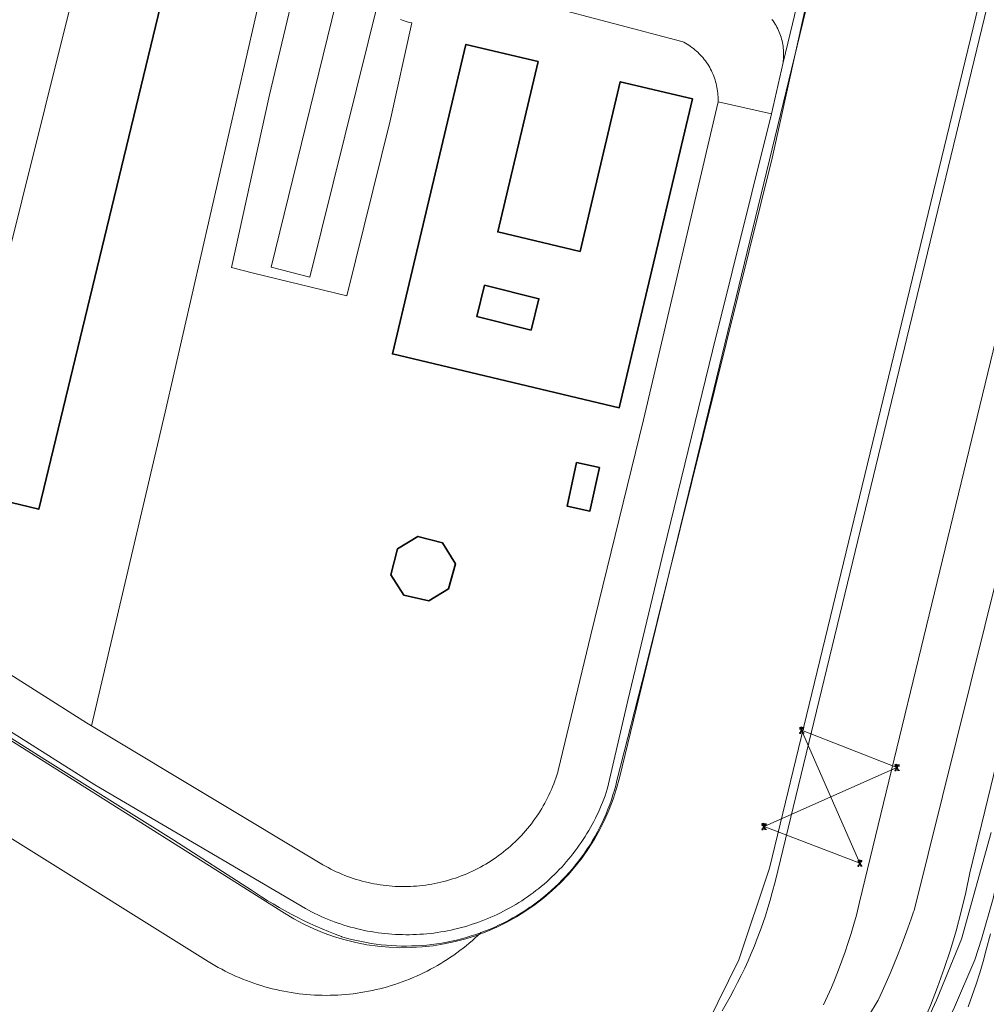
# Model space of a CAD drawing. Header units: metres. Extents: x 250001 to 257773, y 598992 to 609118.
# Tile 596 of 656: x 253116 to 253250, y 606709 to 606845. Entities that reach past the tile are written whole.
import ezdxf
from ezdxf.lldxf.tags import DXFTag

# ---------------------------------------------------------------- set-up
doc = ezdxf.new("R2010")
doc.units = ezdxf.units.M
for name, color, linetype, lineweight in [('B-WE-GR-GRAS-GV', 252, 'Continuous', 13), ('B-WE-GR-GROENVOORZIENING-GV', 252, 'Continuous', 18), ('B-WE-IE-MEUBILAIR_WEGMEUBILAIR_HOOGSPANNINGSMAST-G', 252, 'Continuous', 18), ('B-WE-IE-MEUBILAIR_WEGMEUBILAIR_HOOGSPANNINGSMAST-S', 252, 'Continuous', 25), ('B-WE-IE-TERREINAFSCHEIDING_KUNSTMATIG_HEKWERK-G', 252, 'IE-TERREINAFSCHEIDING-KUNSTMATIG', 18), ('B-WE-KG-GRENS_PERCEEL-G', 150, 'KG-PERCEEL', 18), ('B-WE-OG-BEBOUWING-GV', 1, 'Continuous', 35), ('B-WE-OG-TERREIN_ERF-GV', 7, 'Continuous', 18), ('B-WE-VH-ONVERHARD-GV', 252, 'Continuous', 18), ('B-WE-VH-VERHARDING_GESLOTEN-GV', 252, 'Continuous', 18), ('B-WE-VH-VERHARDING_OPEN-GV', 252, 'Continuous', 18), ('X-XX-AL-REFERENTIE-G', 7, 'Continuous', 18)]:
    doc.layers.add(name, color=color, linetype=linetype, lineweight=lineweight)
doc.styles.get("Standard").update_dxf_attribs({"font": 'NLCS-ISO.ttf'})
doc.linetypes.add('IE-TERREINAFSCHEIDING-KUNSTMATIG', pattern='A,4,[82,NLCS.shx,S=0.75,R=90,X=0,Y=0],4,-2', length=10)
tags = doc.linetypes.add('KG-PERCEEL', pattern='A,5.5,-2,["P",Standard,S=1.8,R=0,X=-0.5,Y=-0.9],-2,5.5,-2,[5,NLCS.SHX,S=0.75,R=0,X=0,Y=0],-2', length=19).pattern_tags.tags
tags[6] = DXFTag(74, 10)

# ---------------------------------------------------------------- blocks, each defined once
blk = doc.blocks.new('BS2021-132-Xref-KAD-20210617')
at = {"layer": 'B-WE-KG-GRENS_PERCEEL-G', "flags": 128}
for points in [[(253100.4, 606755.055), (253269.1, 607432), (253375.9, 607548.04), (253391.524, 607533.66)], [(253391.524, 607533.66), (253199.069, 606740.661)], [(253433.524, 607495.005), (253424.294, 607457.033), (253314.817, 607004.907), (253247.334, 606727.537), (253246.783, 606724.866), (253246.157, 606722.213), (253245.456, 606719.577), (253244.681, 606716.963), (253243.832, 606714.372), (253242.91, 606711.806), (253241.916, 606709.267), (253240.85, 606706.757), (253239.714, 606704.278), (253238.508, 606701.832), (253237.233, 606699.421), (253235.891, 606697.048), (253234.482, 606694.713), (253233.008, 606692.419), (253231.47, 606690.168), (253229.868, 606687.961), (253228.204, 606685.801), (253226.481, 606683.688), (253224.698, 606681.625), (253222.857, 606679.613), (253220.96, 606677.654), (253219.009, 606675.75), (253217.004, 606673.901), (253214.948, 606672.11), (253212.628, 606670.467), (253210.264, 606668.89), (253207.856, 606667.379), (253205.406, 606665.937), (253202.918, 606664.563), (253200.392, 606663.26), (253197.83, 606662.028), (253195.235, 606660.867), (253192.609, 606659.78), (253189.953, 606658.767), (253187.27, 606657.829), (253184.561, 606656.966), (253181.83, 606656.179), (253179.077, 606655.469), (253176.306, 606654.836), (253173.518, 606654.281), (253170.716, 606653.804), (253167.902, 606653.405), (253165.077, 606653.086), (253162.245, 606652.846), (253159.407, 606652.685), (253156.566, 606652.603)], [(253152.876, 606721.985), (253100.4, 606755.055)], [(253199.069, 606740.661), (253198.671, 606739.183), (253198.2, 606737.727), (253197.657, 606736.296), (253197.043, 606734.894), (253196.359, 606733.525), (253195.609, 606732.191), (253194.793, 606730.897), (253193.913, 606729.644), (253192.971, 606728.438), (253191.971, 606727.279), (253190.914, 606726.172), (253189.803, 606725.12), (253188.642, 606724.124), (253187.431, 606723.187), (253186.176, 606722.311), (253184.878, 606721.5), (253183.542, 606720.754), (253182.17, 606720.076), (253180.766, 606719.467), (253179.333, 606718.929), (253177.875, 606718.463), (253176.396, 606718.07), (253174.899, 606717.752), (253173.388, 606717.509), (253171.867, 606717.342), (253170.339, 606717.25), (253168.809, 606717.235), (253167.28, 606717.297), (253165.755, 606717.434), (253164.24, 606717.648), (253162.737, 606717.937), (253161.25, 606718.3), (253159.784, 606718.737), (253158.341, 606719.247), (253156.925, 606719.828), (253155.54, 606720.48), (253154.189, 606721.199), (253152.876, 606721.985)]]:
    blk.add_lwpolyline(points, dxfattribs=at)
blk = doc.blocks.new('SKL-ET_HS_MAST-SO')
for p, q in [((0, 2.07), (-1.42, 1.76)), ((-1.42, 1.76), (-1.42, 1.64)), ((-1.42, 1.64), (0, 1.64)), ((0, 1.35), (-1.42, 1.04)), ((-1.42, 1.04), (-1.42, 0.92)), ((-1.42, 0.92), (0, 0.92)), ((-0.37, -0.37), (-0.12, 0.91)), ((0, 0.02), (-0.37, -0.37)), ((0, 0.54), (-0.25, 0.28)), ((0, 0.02), (-0.25, 0.28)), ((0, 0.54), (-0.16, 0.71)), ((-0.12, 0.91), (-0.12, 2.04)), ((0, 2.07), (1.42, 1.76)), ((1.42, 1.64), (0, 1.64)), ((0, 1.35), (1.42, 1.04)), ((1.42, 0.92), (0, 0.92)), ((0, 0.54), (0.16, 0.71)), ((0, 0.54), (0.25, 0.28)), ((0, 0.02), (0.25, 0.28)), ((0, 0.02), (0.37, -0.37)), ((0.12, 0.91), (0.12, 2.04)), ((0.37, -0.37), (0.12, 0.91)), ((1.42, 1.76), (1.42, 1.64)), ((1.42, 1.04), (1.42, 0.92)), ((-1.04, -1.76), (-0.37, -0.37)), ((-1.04, -1.76), (0, -0.75)), ((0, -0.75), (-0.37, -0.37)), ((0, -0.75), (0.37, -0.37)), ((1.04, -1.76), (0, -0.75)), ((1.04, -1.76), (0.37, -0.37))]:
    blk.add_line(p, q)
for points in [[(-1.42, -2), (-0.66, -2), (-0.66, -1.76), (-1.42, -1.76)], [(1.42, -2), (0.66, -2), (0.66, -1.76), (1.42, -1.76)]]:
    blk.add_lwpolyline(points, close=True)
blk = doc.blocks.new('BS2021-132-Xref-BGT-GRIJS-20210617-aangepast')
at = {"layer": 'B-WE-GR-GRAS-GV', "flags": 128}
for points in [[(253250.288, 606733.119), (253246.204, 606718.434), (253242.777, 606710.004), (253241.662, 606707.602)], [(253114.238, 606664.221), (253124.041, 606659.677), (253132.442, 606656.806), (253142.19, 606654.713), (253149.355, 606653.931), (253161.647, 606653.945), (253172.801, 606654.915), (253180.787, 606656.14), (253184.981, 606657.387), (253193.372, 606660.622), (253203.227, 606664.935), (253208.562, 606667.656), (253212.65, 606670.639), (253220.319, 606676.884), (253226.76, 606682.675), (253230.692, 606686.63), (253234.838, 606691.693), (253240.32, 606699.594), (253243.218, 606704.7), (253245.244, 606709.059), (253248.057, 606715.564), (253248.976, 606718.404), (253250.559, 606724.038)], [(253250.182, 606719.147), (253249.618, 606716.937), (253249.179, 606715.353), (253248.712, 606713.776), (253248.217, 606712.208), (253247.695, 606710.649), (253247.146, 606709.1)], [(253271.542, 606941.904), (253219.759, 606728.203), (253215.506, 606715.579), (253211.186, 606706.787), (253204.286, 606698.763), (253195.617, 606691.127), (253186.336, 606685.466), (253176.216, 606681.505), (253165.56, 606679.36), (253154.694, 606679.099), (253143.946, 606680.729), (253133.394, 606684.284), (253124.351, 606689.054), (253066.513, 606725.262)], [(253213.194, 606708.536), (253213.758, 606709.493), (253214.305, 606710.46), (253214.836, 606711.436), (253215.349, 606712.422), (253215.845, 606713.416), (253216.323, 606714.419), (253216.784, 606715.43), (253217.227, 606716.448), (253217.653, 606717.475), (253218.06, 606718.509), (253218.449, 606719.549), (253218.82, 606720.596), (253219.173, 606721.65), (253219.507, 606722.71), (253219.823, 606723.775), (253220.12, 606724.846), (253220.501, 606726.339), (253247.94, 606839.576), (253272.597, 606941.334)], [(253272.597, 606941.334), (253247.94, 606839.576), (253220.501, 606726.339), (253220.12, 606724.846), (253219.823, 606723.775), (253219.507, 606722.71), (253219.173, 606721.65), (253218.82, 606720.596), (253218.449, 606719.549), (253218.06, 606718.509), (253217.653, 606717.475), (253217.227, 606716.448), (253216.784, 606715.43), (253216.323, 606714.419), (253215.845, 606713.416), (253215.349, 606712.422), (253214.836, 606711.436), (253214.305, 606710.46), (253213.758, 606709.493), (253213.194, 606708.536)], [(253227.198, 606709.346), (253227.746, 606710.547), (253228.273, 606711.758), (253228.778, 606712.978), (253229.262, 606714.206), (253229.725, 606715.443), (253230.166, 606716.688), (253230.585, 606717.94), (253230.982, 606719.199), (253231.358, 606720.466), (253231.711, 606721.738), (253232.164, 606723.513), (253258.71, 606833.067)], [(253258.71, 606833.067), (253232.164, 606723.513), (253231.711, 606721.738), (253231.358, 606720.466), (253230.982, 606719.199), (253230.585, 606717.94), (253230.166, 606716.688), (253229.725, 606715.443), (253229.262, 606714.206), (253228.778, 606712.978), (253228.273, 606711.758), (253227.746, 606710.547), (253227.198, 606709.346)], [(253233.37, 606707.794), (253234.716, 606710.001), (253235.28, 606711.223), (253235.83, 606712.452), (253236.365, 606713.687), (253236.886, 606714.928), (253237.391, 606716.175), (253237.882, 606717.429), (253238.358, 606718.688), (253238.819, 606719.952), (253239.264, 606721.222), (253239.586, 606722.171), (253239.67, 606722.384), (253268.951, 606840.13)], [(253247.146, 606709.1), (253247.695, 606710.649), (253248.217, 606712.208), (253248.712, 606713.776), (253249.179, 606715.353), (253249.618, 606716.937), (253250.182, 606719.147)], [(253250.559, 606724.038), (253248.976, 606718.404), (253248.057, 606715.564), (253245.244, 606709.059), (253243.218, 606704.7), (253240.32, 606699.594), (253234.838, 606691.693), (253230.692, 606686.63), (253226.76, 606682.675), (253220.319, 606676.884), (253212.65, 606670.639), (253208.562, 606667.656), (253203.227, 606664.935), (253193.372, 606660.622), (253184.981, 606657.387), (253180.787, 606656.14), (253172.801, 606654.915), (253161.647, 606653.945), (253149.355, 606653.931), (253142.19, 606654.713), (253132.442, 606656.806), (253124.041, 606659.677), (253114.238, 606664.221)]]:
    blk.add_lwpolyline(points, dxfattribs=at)
at = {"layer": 'B-WE-GR-GROENVOORZIENING-GV', "flags": 128}
for points in [[(253066.513, 606725.262), (253124.351, 606689.054), (253133.394, 606684.284), (253143.946, 606680.729), (253154.694, 606679.099), (253165.56, 606679.36), (253176.216, 606681.505), (253186.336, 606685.466), (253195.617, 606691.127), (253204.286, 606698.763), (253211.186, 606706.787), (253215.506, 606715.579), (253219.759, 606728.203), (253271.542, 606941.904)], [(253225.585, 606850.845), (253220.096, 606826.056), (253202.705, 606755.908), (253198.717, 606740.274), (253198.549, 606739.607), (253198.365, 606738.944), (253198.166, 606738.286), (253197.952, 606737.632), (253197.723, 606736.984), (253197.478, 606736.341), (253197.219, 606735.704), (253196.945, 606735.073), (253196.656, 606734.449), (253196.353, 606733.831), (253196.036, 606733.221), (253195.704, 606732.619), (253195.359, 606732.024), (253195, 606731.437), (253194.627, 606730.859), (253194.241, 606730.29), (253193.842, 606729.73), (253193.43, 606729.179), (253193.005, 606728.638), (253192.567, 606728.107), (253192.118, 606727.587), (253191.657, 606727.076), (253191.183, 606726.577), (253190.698, 606726.089), (253190.203, 606725.613), (253189.696, 606725.148), (253189.178, 606724.695), (253188.65, 606724.254), (253188.112, 606723.826), (253187.564, 606723.41), (253187.007, 606723.007), (253186.716, 606722.804), (253186.138, 606722.416), (253185.552, 606722.041), (253184.957, 606721.68), (253184.354, 606721.332), (253183.743, 606720.999), (253183.125, 606720.68), (253182.499, 606720.375), (253181.867, 606720.084), (253181.228, 606719.808), (253180.583, 606719.547), (253179.972, 606719.316), (253179.538, 606718.905), (253179.144, 606718.543), (253178.743, 606718.189), (253178.336, 606717.841), (253177.923, 606717.501), (253177.504, 606717.168), (253177.08, 606716.842), (253176.65, 606716.524), (253176.214, 606716.213), (253175.773, 606715.91), (253175.327, 606715.615), (253174.875, 606715.327), (253174.419, 606715.048), (253173.958, 606714.776), (253173.492, 606714.513), (253173.022, 606714.258), (253172.547, 606714.011), (253172.068, 606713.772), (253171.585, 606713.542), (253171.098, 606713.32), (253170.607, 606713.107), (253170.113, 606712.902), (253169.615, 606712.706), (253169.114, 606712.518), (253168.609, 606712.34), (253168.102, 606712.17), (253167.591, 606712.009), (253167.078, 606711.857), (253166.563, 606711.715), (253166.045, 606711.581), (253165.524, 606711.456), (253165.002, 606711.34), (253164.477, 606711.233), (253163.951, 606711.136), (253163.423, 606711.048), (253162.894, 606710.969), (253162.364, 606710.899), (253161.832, 606710.838), (253161.299, 606710.787), (253160.766, 606710.745), (253160.232, 606710.713), (253159.697, 606710.689), (253159.162, 606710.676), (253158.627, 606710.671), (253158.092, 606710.676), (253157.557, 606710.69), (253157.023, 606710.713), (253156.488, 606710.746), (253155.955, 606710.788), (253155.422, 606710.839), (253154.891, 606710.9), (253154.36, 606710.97), (253153.831, 606711.049), (253153.303, 606711.138), (253152.777, 606711.235), (253152.253, 606711.342), (253151.73, 606711.458), (253151.21, 606711.583), (253150.692, 606711.717), (253150.176, 606711.86), (253149.663, 606712.012), (253149.153, 606712.173), (253148.645, 606712.343), (253148.141, 606712.522), (253147.64, 606712.709), (253147.142, 606712.905), (253146.648, 606713.11), (253146.157, 606713.323), (253145.67, 606713.545), (253145.187, 606713.776), (253144.708, 606714.015), (253144.234, 606714.262), (253143.763, 606714.517), (253143.298, 606714.781), (253142.837, 606715.053), (253142.381, 606715.332), (253137.234, 606718.549), (252964.735, 606826.374)], [(252964.735, 606826.374), (253137.234, 606718.549), (253142.381, 606715.332), (253142.837, 606715.053), (253143.298, 606714.781), (253143.763, 606714.517), (253144.234, 606714.262), (253144.708, 606714.015), (253145.187, 606713.776), (253145.67, 606713.545), (253146.157, 606713.323), (253146.648, 606713.11), (253147.142, 606712.905), (253147.64, 606712.709), (253148.141, 606712.522), (253148.645, 606712.343), (253149.153, 606712.173), (253149.663, 606712.012), (253150.176, 606711.86), (253150.692, 606711.717), (253151.21, 606711.583), (253151.73, 606711.458), (253152.253, 606711.342), (253152.777, 606711.235), (253153.303, 606711.138), (253153.831, 606711.049), (253154.36, 606710.97), (253154.891, 606710.9), (253155.422, 606710.839), (253155.955, 606710.788), (253156.488, 606710.746), (253157.023, 606710.713), (253157.557, 606710.69), (253158.092, 606710.676), (253158.627, 606710.671), (253159.162, 606710.676), (253159.697, 606710.689), (253160.232, 606710.713), (253160.766, 606710.745), (253161.299, 606710.787), (253161.832, 606710.838), (253162.364, 606710.899), (253162.894, 606710.969), (253163.423, 606711.048), (253163.951, 606711.136), (253164.477, 606711.233), (253165.002, 606711.34), (253165.524, 606711.456), (253166.045, 606711.581), (253166.563, 606711.715), (253167.078, 606711.857), (253167.591, 606712.009), (253168.102, 606712.17), (253168.609, 606712.34), (253169.114, 606712.518), (253169.615, 606712.706), (253170.113, 606712.902), (253170.607, 606713.107), (253171.098, 606713.32), (253171.585, 606713.542), (253172.068, 606713.772), (253172.547, 606714.011), (253173.022, 606714.258), (253173.492, 606714.513), (253173.958, 606714.776), (253174.419, 606715.048), (253174.875, 606715.327), (253175.327, 606715.615), (253175.773, 606715.91), (253176.214, 606716.213), (253176.65, 606716.524), (253177.08, 606716.842), (253177.504, 606717.168), (253177.923, 606717.501), (253178.336, 606717.841), (253178.743, 606718.189), (253179.144, 606718.543), (253179.538, 606718.905), (253179.972, 606719.316), (253179.933, 606719.301), (253179.276, 606719.069), (253178.615, 606718.853), (253177.948, 606718.652), (253177.278, 606718.467), (253176.603, 606718.297), (253175.924, 606718.142), (253175.243, 606718.004), (253174.558, 606717.881), (253173.87, 606717.773), (253173.18, 606717.682), (253172.488, 606717.606), (253171.795, 606717.546), (253171.101, 606717.503), (253170.405, 606717.475), (253169.71, 606717.463), (253169.014, 606717.467), (253168.318, 606717.488), (253167.623, 606717.524), (253166.929, 606717.576), (253166.237, 606717.644), (253165.546, 606717.728), (253164.857, 606717.828), (253164.171, 606717.944), (253163.488, 606718.075), (253162.808, 606718.222), (253162.131, 606718.385), (253161.458, 606718.563), (253160.79, 606718.757), (253160.752, 606718.768), (253159.862, 606719.104), (253158.978, 606719.455), (253158.1, 606719.82), (253157.229, 606720.2), (253156.364, 606720.595), (253155.505, 606721.004), (253154.654, 606721.427), (253153.81, 606721.865), (253152.974, 606722.317), (253152.145, 606722.783), (253151.324, 606723.263), (253150.511, 606723.756), (253149.707, 606724.264), (253148.911, 606724.784), (253148.347, 606725.165), (253137.635, 606732.048), (253119.853, 606743.194), (253083.424, 606766.257)]]:
    blk.add_lwpolyline(points, dxfattribs=at)
at = {"layer": 'B-WE-IE-MEUBILAIR_WEGMEUBILAIR_HOOGSPANNINGSMAST-G', "flags": 128}
blk.add_lwpolyline([(253224.169, 606747.203), (253237.314, 606742.069), (253218.988, 606733.943), (253232.197, 606728.876)], close=True, dxfattribs=at)
at = {"layer": 'B-WE-IE-TERREINAFSCHEIDING_KUNSTMATIG_HEKWERK-G', "flags": 128}
blk.add_lwpolyline([(253161.647, 606653.945), (253172.801, 606654.915), (253180.787, 606656.14), (253184.981, 606657.387), (253193.372, 606660.622), (253203.227, 606664.935), (253208.562, 606667.656), (253212.65, 606670.639), (253220.319, 606676.884), (253226.76, 606682.675), (253230.692, 606686.629), (253234.838, 606691.693), (253240.32, 606699.594), (253243.217, 606704.7), (253245.244, 606709.059), (253248.057, 606715.564), (253248.976, 606718.404), (253250.559, 606724.038), (253251.495, 606728.371)], dxfattribs=at)
at = {"layer": 'B-WE-OG-BEBOUWING-GV', "flags": 128}
for points in [[(253059.099, 606792.088), (253119.025, 606777.666), (253138.143, 606856.786), (253078.145, 606871.225)], [(253187.86, 606839.366), (253177.889, 606841.732), (253167.772, 606799.088), (253199.03, 606791.672), (253209.128, 606834.236), (253199.177, 606836.597), (253193.629, 606813.212), (253182.294, 606815.901)], [(253180.474, 606808.571), (253187.967, 606806.687), (253186.882, 606802.374), (253179.389, 606804.258)], [(253196.286, 606783.422), (253193.157, 606784.1), (253191.854, 606778.086), (253194.983, 606777.408)], [(253174.672, 606773.029), (253171.282, 606773.931), (253168.469, 606772.205), (253167.552, 606768.627), (253169.32, 606765.845), (253172.796, 606765.06), (253175.494, 606766.688), (253176.448, 606770.161)]]:
    blk.add_lwpolyline(points, close=True, dxfattribs=at)
at = {"layer": 'B-WE-OG-TERREIN_ERF-GV', "flags": 128}
for points in [[(253126.267, 606747.828), (253136.461, 606791.06), (253151.349, 606856.156), (253125.62, 606862.448), (253078.874, 606873.353), (253078.795, 606873.373)], [(253168.862, 606845.157), (253169.405, 606844.972), (253169.952, 606844.801), (253170.067, 606844.767), (253170.45, 606844.737), (253167.452, 606831.199), (253161.495, 606807.076), (253148.636, 606810.191), (253145.581, 606811.014), (253150.818, 606834.776), (253154.719, 606851.214)], [(253151.349, 606856.156), (253136.461, 606791.06), (253126.267, 606747.828), (253127.421, 606747.135), (253157.792, 606728.896), (253158.154, 606728.681), (253158.52, 606728.472), (253158.89, 606728.27), (253159.264, 606728.076), (253159.641, 606727.888), (253160.022, 606727.708), (253160.406, 606727.535), (253160.793, 606727.369), (253161.184, 606727.211), (253161.577, 606727.06), (253161.973, 606726.917), (253162.372, 606726.781), (253162.773, 606726.653), (253163.177, 606726.532), (253163.583, 606726.42), (253163.991, 606726.314), (253164.401, 606726.217), (253164.812, 606726.128), (253165.226, 606726.046), (253165.64, 606725.972), (253166.056, 606725.906), (253166.474, 606725.848), (253166.892, 606725.798), (253167.311, 606725.756), (253167.731, 606725.721), (253168.152, 606725.695), (253168.573, 606725.677), (253168.994, 606725.667), (253169.415, 606725.664), (253169.836, 606725.67), (253170.257, 606725.684), (253170.678, 606725.706), (253171.098, 606725.735), (253171.518, 606725.773), (253171.937, 606725.819), (253172.354, 606725.872), (253172.771, 606725.934), (253173.187, 606726.003), (253173.601, 606726.08), (253174.014, 606726.166), (253174.424, 606726.259), (253174.834, 606726.359), (253175.241, 606726.468), (253175.646, 606726.584), (253176.048, 606726.708), (253176.448, 606726.839), (253176.846, 606726.979), (253177.241, 606727.125), (253177.633, 606727.279), (253178.022, 606727.441), (253178.408, 606727.61), (253178.791, 606727.786), (253179.17, 606727.969), (253179.546, 606728.16), (253179.918, 606728.358), (253180.286, 606728.562), (253180.65, 606728.774), (253181.011, 606728.992), (253181.367, 606729.218), (253181.718, 606729.45), (253182.065, 606729.688), (253182.408, 606729.934), (253182.746, 606730.185), (253183.079, 606730.443), (253183.407, 606730.708), (253183.73, 606730.978), (253184.048, 606731.255), (253184.36, 606731.537), (253184.667, 606731.826), (253184.969, 606732.12), (253185.264, 606732.42), (253185.555, 606732.725), (253185.839, 606733.036), (253186.117, 606733.353), (253186.389, 606733.674), (253186.656, 606734.001), (253186.915, 606734.332), (253187.169, 606734.669), (253187.416, 606735.01), (253187.657, 606735.356), (253187.891, 606735.706), (253188.118, 606736.061), (253188.338, 606736.42), (253188.552, 606736.783), (253188.758, 606737.15), (253188.958, 606737.521), (253189.151, 606737.896), (253189.336, 606738.274), (253189.514, 606738.656), (253189.685, 606739.041), (253189.849, 606739.429), (253190.005, 606739.821), (253190.154, 606740.215), (253190.295, 606740.612), (253190.429, 606741.011), (253190.555, 606741.413), (253190.631, 606741.67), (253195.111, 606760.349), (253202.357, 606790.007), (253212.644, 606833.818), (253212.649, 606833.971), (253212.652, 606834.237), (253212.646, 606834.504), (253212.633, 606834.77), (253212.612, 606835.035), (253212.582, 606835.3), (253212.545, 606835.563), (253212.5, 606835.826), (253212.447, 606836.087), (253212.386, 606836.346), (253212.317, 606836.604), (253212.241, 606836.859), (253212.157, 606837.112), (253212.066, 606837.362), (253211.967, 606837.609), (253211.86, 606837.853), (253211.747, 606838.094), (253211.626, 606838.332), (253211.498, 606838.565), (253211.363, 606838.795), (253211.221, 606839.021), (253211.073, 606839.242), (253210.918, 606839.458), (253210.757, 606839.67), (253210.589, 606839.877), (253210.415, 606840.079), (253210.235, 606840.275), (253210.05, 606840.466), (253209.858, 606840.652), (253209.662, 606840.831), (253209.46, 606841.005), (253209.252, 606841.172), (253209.04, 606841.333), (253208.823, 606841.488), (253208.602, 606841.636), (253208.376, 606841.777), (253208.146, 606841.912), (253207.913, 606842.04), (253207.675, 606842.16), (253188.801, 606847.098)], [(253058.579, 606790.982), (253093.997, 606768.27), (253125.617, 606748.218), (253126.267, 606747.828)]]:
    blk.add_lwpolyline(points, dxfattribs=at)
for points in [[(253059.099, 606792.088), (253078.145, 606871.225), (253138.143, 606856.786), (253119.025, 606777.666)], [(253209.128, 606834.236), (253199.03, 606791.672), (253167.772, 606799.088), (253177.889, 606841.732), (253187.86, 606839.366), (253182.294, 606815.901), (253193.629, 606813.212), (253199.177, 606836.597)], [(253180.474, 606808.571), (253179.389, 606804.258), (253186.882, 606802.374), (253187.967, 606806.687)], [(253191.854, 606778.086), (253193.157, 606784.1), (253196.286, 606783.422), (253194.983, 606777.408)], [(253176.448, 606770.161), (253175.494, 606766.688), (253172.796, 606765.06), (253169.32, 606765.845), (253167.552, 606768.627), (253168.469, 606772.205), (253171.282, 606773.931), (253174.672, 606773.029)]]:
    blk.add_lwpolyline(points, close=True, dxfattribs=at)
at = {"layer": 'B-WE-VH-ONVERHARD-GV', "flags": 128}
for points in [[(253083.424, 606766.257), (253119.853, 606743.194), (253137.635, 606732.048), (253148.347, 606725.165), (253148.911, 606724.784), (253149.707, 606724.264), (253150.511, 606723.756), (253151.324, 606723.263), (253152.145, 606722.783), (253152.974, 606722.317), (253153.81, 606721.865), (253154.654, 606721.427), (253155.505, 606721.004), (253156.364, 606720.595), (253157.229, 606720.2), (253158.1, 606719.82), (253158.978, 606719.455), (253159.862, 606719.104), (253160.752, 606718.768), (253160.79, 606718.757), (253161.458, 606718.563), (253162.131, 606718.385), (253162.808, 606718.222), (253163.488, 606718.075), (253164.171, 606717.944), (253164.857, 606717.828), (253165.546, 606717.728), (253166.237, 606717.644), (253166.929, 606717.576), (253167.623, 606717.524), (253168.318, 606717.488), (253169.014, 606717.467), (253169.71, 606717.463), (253170.405, 606717.475), (253171.101, 606717.503), (253171.795, 606717.546), (253172.488, 606717.606), (253173.18, 606717.682), (253173.87, 606717.773), (253174.558, 606717.881), (253175.243, 606718.004), (253175.924, 606718.142), (253176.603, 606718.297), (253177.278, 606718.467), (253177.948, 606718.652), (253178.615, 606718.853), (253179.276, 606719.069), (253179.933, 606719.301), (253179.972, 606719.316), (253180.583, 606719.547), (253181.228, 606719.808), (253181.867, 606720.084), (253182.499, 606720.375), (253183.125, 606720.68), (253183.743, 606720.999), (253184.354, 606721.332), (253184.957, 606721.68), (253185.552, 606722.041), (253186.138, 606722.416), (253186.716, 606722.804), (253187.007, 606723.007), (253187.564, 606723.41), (253188.112, 606723.826), (253188.65, 606724.254), (253189.178, 606724.695), (253189.696, 606725.148), (253190.203, 606725.613), (253190.698, 606726.089), (253191.183, 606726.577), (253191.657, 606727.076), (253192.118, 606727.587), (253192.567, 606728.107), (253193.005, 606728.638), (253193.43, 606729.179), (253193.842, 606729.73), (253194.241, 606730.29), (253194.627, 606730.859), (253195, 606731.437), (253195.359, 606732.024), (253195.704, 606732.619), (253196.036, 606733.221), (253196.353, 606733.831), (253196.656, 606734.449), (253196.945, 606735.073), (253197.219, 606735.704), (253197.478, 606736.341), (253197.723, 606736.984), (253197.952, 606737.632), (253198.166, 606738.286), (253198.365, 606738.944), (253198.549, 606739.607), (253198.717, 606740.274), (253202.705, 606755.908), (253220.096, 606826.056), (253225.585, 606850.845)], [(253224.481, 606851.12), (253221.603, 606839.229), (253219.995, 606832.178), (253211.884, 606799.492), (253205.17, 606772.028), (253200.208, 606751.331), (253197.43, 606739.234), (253197.381, 606739.082), (253197.228, 606738.625), (253197.068, 606738.17), (253196.9, 606737.718), (253196.725, 606737.27), (253196.542, 606736.824), (253196.352, 606736.381), (253196.154, 606735.941), (253195.949, 606735.505), (253195.737, 606735.072), (253195.518, 606734.643), (253195.292, 606734.218), (253195.059, 606733.796), (253194.818, 606733.378), (253194.571, 606732.964), (253194.317, 606732.555), (253194.057, 606732.15), (253193.789, 606731.749), (253193.515, 606731.352), (253193.235, 606730.96), (253192.948, 606730.573), (253192.654, 606730.191), (253192.354, 606729.814), (253192.048, 606729.441), (253191.736, 606729.074), (253191.418, 606728.712), (253191.094, 606728.355), (253190.764, 606728.004), (253190.428, 606727.659), (253190.087, 606727.318), (253189.74, 606726.984), (253189.387, 606726.655), (253189.029, 606726.333), (253188.666, 606726.016), (253188.297, 606725.706), (253187.924, 606725.401), (253187.545, 606725.103), (253187.162, 606724.811), (253186.773, 606724.526), (253186.38, 606724.247), (253185.983, 606723.974), (253185.581, 606723.709), (253185.174, 606723.449), (253184.764, 606723.197), (253184.349, 606722.952), (253183.93, 606722.713), (253183.508, 606722.482), (253183.081, 606722.257), (253182.651, 606722.04), (253182.218, 606721.83), (253181.78, 606721.627), (253181.34, 606721.431), (253180.896, 606721.243), (253180.45, 606721.062), (253180, 606720.888), (253179.548, 606720.722), (253179.093, 606720.564), (253178.635, 606720.413), (253178.175, 606720.269), (253177.712, 606720.134), (253177.248, 606720.006), (253176.781, 606719.886), (253176.313, 606719.773), (253175.842, 606719.668), (253175.37, 606719.572), (253174.896, 606719.483), (253174.421, 606719.402), (253173.945, 606719.328), (253173.468, 606719.263), (253172.989, 606719.206), (253172.51, 606719.156), (253172.03, 606719.115), (253171.549, 606719.081), (253171.067, 606719.056), (253170.586, 606719.038), (253170.104, 606719.029), (253169.622, 606719.027), (253169.14, 606719.034), (253168.659, 606719.048), (253168.177, 606719.071), (253167.696, 606719.101), (253167.216, 606719.14), (253166.736, 606719.186), (253166.257, 606719.24), (253165.779, 606719.303), (253165.303, 606719.373), (253164.827, 606719.451), (253164.353, 606719.537), (253163.88, 606719.631), (253163.409, 606719.733), (253162.94, 606719.842), (253162.473, 606719.959), (253162.007, 606720.084), (253161.544, 606720.217), (253161.083, 606720.358), (253160.624, 606720.506), (253160.168, 606720.661), (253159.715, 606720.825), (253159.264, 606720.995), (253158.816, 606721.174), (253158.371, 606721.359), (253157.93, 606721.552), (253157.491, 606721.752), (253157.056, 606721.96), (253156.625, 606722.174), (253156.197, 606722.396), (253155.773, 606722.625), (253126.769, 606739.665), (253124.006, 606741.41), (253093.074, 606760.949)]]:
    blk.add_lwpolyline(points, dxfattribs=at)
at = {"layer": 'B-WE-VH-VERHARDING_GESLOTEN-GV', "flags": 128}
for points in [[(253268.951, 606840.13), (253239.67, 606722.384), (253239.586, 606722.171), (253239.264, 606721.222), (253238.819, 606719.952), (253238.358, 606718.688), (253237.882, 606717.429), (253237.391, 606716.175), (253236.886, 606714.928), (253236.365, 606713.687), (253235.83, 606712.452), (253235.28, 606711.223), (253234.716, 606710.001), (253233.37, 606707.794)], [(253241.662, 606707.602), (253242.777, 606710.004), (253246.204, 606718.434), (253250.288, 606733.119)]]:
    blk.add_lwpolyline(points, dxfattribs=at)
at = {"layer": 'B-WE-VH-VERHARDING_OPEN-GV', "flags": 128}
for points in [[(253220.081, 606845.179), (253220.23, 606844.975), (253220.372, 606844.767), (253220.508, 606844.554), (253220.637, 606844.337), (253220.758, 606844.116), (253220.873, 606843.892), (253220.981, 606843.664), (253221.081, 606843.432), (253221.174, 606843.198), (253221.259, 606842.961), (253221.337, 606842.721), (253221.407, 606842.479), (253221.47, 606842.234), (253221.525, 606841.988), (253221.571, 606841.74), (253221.611, 606841.491), (253221.642, 606841.241), (253221.665, 606840.99), (253221.68, 606840.738), (253221.687, 606840.486), (253221.686, 606840.234), (253221.677, 606839.982), (253221.661, 606839.73), (253221.636, 606839.479), (253221.603, 606839.229), (253224.481, 606851.12)], [(253154.719, 606851.214), (253150.818, 606834.776), (253145.581, 606811.014), (253148.636, 606810.191), (253161.495, 606807.076), (253167.452, 606831.199), (253170.45, 606844.737), (253170.067, 606844.767), (253169.952, 606844.801), (253169.405, 606844.972), (253168.862, 606845.157)], [(253166.009, 606848.595), (253156.391, 606809.675), (253151.047, 606811.028), (253159.99, 606847.561)], [(253093.074, 606760.949), (253124.006, 606741.41), (253126.769, 606739.665), (253155.773, 606722.625), (253156.197, 606722.396), (253156.625, 606722.174), (253157.056, 606721.96), (253157.491, 606721.752), (253157.93, 606721.552), (253158.371, 606721.359), (253158.816, 606721.174), (253159.264, 606720.995), (253159.715, 606720.825), (253160.168, 606720.661), (253160.624, 606720.506), (253161.083, 606720.358), (253161.544, 606720.217), (253162.007, 606720.084), (253162.473, 606719.959), (253162.94, 606719.842), (253163.409, 606719.733), (253163.88, 606719.631), (253164.353, 606719.537), (253164.827, 606719.451), (253165.303, 606719.373), (253165.779, 606719.303), (253166.257, 606719.24), (253166.736, 606719.186), (253167.216, 606719.14), (253167.696, 606719.101), (253168.177, 606719.071), (253168.659, 606719.048), (253169.14, 606719.034), (253169.622, 606719.027), (253170.104, 606719.029), (253170.586, 606719.038), (253171.067, 606719.056), (253171.549, 606719.081), (253172.03, 606719.115), (253172.51, 606719.156), (253172.989, 606719.206), (253173.468, 606719.263), (253173.945, 606719.328), (253174.421, 606719.402), (253174.896, 606719.483), (253175.37, 606719.572), (253175.842, 606719.668), (253176.313, 606719.773), (253176.781, 606719.886), (253177.248, 606720.006), (253177.712, 606720.134), (253178.175, 606720.269), (253178.635, 606720.413), (253179.093, 606720.564), (253179.548, 606720.722), (253180, 606720.888), (253180.45, 606721.062), (253180.896, 606721.243), (253181.34, 606721.431), (253181.78, 606721.627), (253182.218, 606721.83), (253182.651, 606722.04), (253183.081, 606722.257), (253183.508, 606722.482), (253183.93, 606722.713), (253184.349, 606722.952), (253184.764, 606723.197), (253185.174, 606723.449), (253185.581, 606723.709), (253185.983, 606723.974), (253186.38, 606724.247), (253186.773, 606724.526), (253187.162, 606724.811), (253187.545, 606725.103), (253187.924, 606725.401), (253188.297, 606725.706), (253188.666, 606726.016), (253189.029, 606726.333), (253189.387, 606726.655), (253189.74, 606726.984), (253190.087, 606727.318), (253190.428, 606727.659), (253190.764, 606728.004), (253191.094, 606728.355), (253191.418, 606728.712), (253191.736, 606729.074), (253192.048, 606729.441), (253192.354, 606729.814), (253192.654, 606730.191), (253192.948, 606730.573), (253193.235, 606730.96), (253193.515, 606731.352), (253193.789, 606731.749), (253194.057, 606732.15), (253194.317, 606732.555), (253194.571, 606732.964), (253194.818, 606733.378), (253195.059, 606733.796), (253195.292, 606734.218), (253195.518, 606734.643), (253195.737, 606735.072), (253195.949, 606735.505), (253196.154, 606735.941), (253196.352, 606736.381), (253196.542, 606736.824), (253196.725, 606737.27), (253196.9, 606737.718), (253197.068, 606738.17), (253197.228, 606738.625), (253197.381, 606739.082), (253197.43, 606739.234), (253200.208, 606751.331), (253205.17, 606772.028), (253211.884, 606799.492), (253219.995, 606832.178), (253212.644, 606833.818), (253202.357, 606790.007), (253195.111, 606760.349), (253190.631, 606741.67), (253190.555, 606741.413), (253190.429, 606741.011), (253190.295, 606740.612), (253190.154, 606740.215), (253190.005, 606739.821), (253189.849, 606739.429), (253189.685, 606739.041), (253189.514, 606738.656), (253189.336, 606738.274), (253189.151, 606737.896), (253188.958, 606737.521), (253188.758, 606737.15), (253188.552, 606736.783), (253188.338, 606736.42), (253188.118, 606736.061), (253187.891, 606735.706), (253187.657, 606735.356), (253187.416, 606735.01), (253187.169, 606734.669), (253186.915, 606734.332), (253186.656, 606734.001), (253186.389, 606733.674), (253186.117, 606733.353), (253185.839, 606733.036), (253185.555, 606732.725), (253185.264, 606732.42), (253184.969, 606732.12), (253184.667, 606731.826), (253184.36, 606731.537), (253184.048, 606731.255), (253183.73, 606730.978), (253183.407, 606730.708), (253183.079, 606730.443), (253182.746, 606730.185), (253182.408, 606729.934), (253182.065, 606729.688), (253181.718, 606729.45), (253181.367, 606729.218), (253181.011, 606728.992), (253180.65, 606728.774), (253180.286, 606728.562), (253179.918, 606728.358), (253179.546, 606728.16), (253179.17, 606727.969), (253178.791, 606727.786), (253178.408, 606727.61), (253178.022, 606727.441), (253177.633, 606727.279), (253177.241, 606727.125), (253176.846, 606726.979), (253176.448, 606726.839), (253176.048, 606726.708), (253175.646, 606726.584), (253175.241, 606726.468), (253174.834, 606726.359), (253174.424, 606726.259), (253174.014, 606726.166), (253173.601, 606726.08), (253173.187, 606726.003), (253172.771, 606725.934), (253172.354, 606725.872), (253171.937, 606725.819), (253171.518, 606725.773), (253171.098, 606725.735), (253170.678, 606725.706), (253170.257, 606725.684), (253169.836, 606725.67), (253169.415, 606725.664), (253168.994, 606725.667), (253168.573, 606725.677), (253168.152, 606725.695), (253167.731, 606725.721), (253167.311, 606725.756), (253166.892, 606725.798), (253166.474, 606725.848), (253166.056, 606725.906), (253165.64, 606725.972), (253165.226, 606726.046), (253164.812, 606726.128), (253164.401, 606726.217), (253163.991, 606726.314), (253163.583, 606726.42), (253163.177, 606726.532), (253162.773, 606726.653), (253162.372, 606726.781), (253161.973, 606726.917), (253161.577, 606727.06), (253161.184, 606727.211), (253160.793, 606727.369), (253160.406, 606727.535), (253160.022, 606727.708), (253159.641, 606727.888), (253159.264, 606728.076), (253158.89, 606728.27), (253158.52, 606728.472), (253158.154, 606728.681), (253157.792, 606728.896), (253127.421, 606747.135), (253126.267, 606747.828), (253125.617, 606748.218), (253093.997, 606768.27)]]:
    blk.add_lwpolyline(points, dxfattribs=at)
at = {"layer": 'B-WE-IE-MEUBILAIR_WEGMEUBILAIR_HOOGSPANNINGSMAST-S', "xscale": 0.2, "yscale": 0.2, "zscale": 0.2}
for p in [(253224.169, 606747.203), (253237.314, 606742.069), (253218.988, 606733.943), (253232.197, 606728.876)]:
    blk.add_blockref('SKL-ET_HS_MAST-SO', p, dxfattribs=at)

msp = doc.modelspace()

# ---------------------------------------------------------------- block references
at = {"layer": 'X-XX-AL-REFERENTIE-G'}
for name in ['BS2021-132-Xref-BGT-GRIJS-20210617-aangepast', 'BS2021-132-Xref-KAD-20210617']:
    msp.add_blockref(name, (0, 0), dxfattribs=at)

doc.saveas('drawing.dxf')
